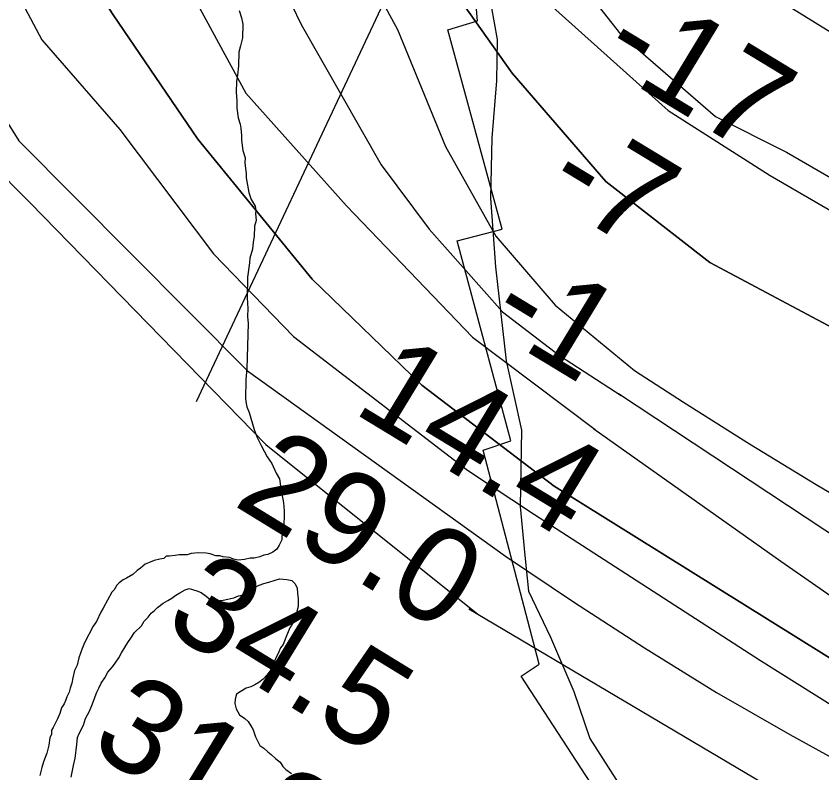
# Model space of a CAD drawing. Extents: x 3263578 to 3301413, y 764927 to 798602.
# Drawn here: x 3280266 to 3280833, y 783206 to 783739 of the extents above; entities that cross this region are included whole.
import ezdxf

# ---------------------------------------------------------------- set-up
doc = ezdxf.new("R2010")
doc.units = 0
for name, color, linetype in [('V-RIVR-EDGE', 7, 'Continuous'), ('V-RIVR-RANG', 7, 'Continuous'), ('V-RRAP-RVMT', 7, 'Continuous'), ('V-SITE-VEGE', 7, 'Continuous'), ('V-TOPO-DPTH', 7, 'Continuous'), ('V-TOPO-MAJR', 7, 'Continuous'), ('V-TOPO-MINR', 7, 'Continuous'), ('V-TOPO-SHOR', 7, 'Continuous'), ('V-TOPO-WATR', 7, 'Continuous')]:
    doc.layers.add(name, color=color, linetype=linetype)

msp = doc.modelspace()

# ---------------------------------------------------------------- linework, layer by layer
at = {"layer": 'V-RIVR-EDGE'}
msp.add_lwpolyline([(3280599.96, 783745.71), (3280604.25, 783722.23), (3280603.74, 783693.11), (3280600.6, 783653.13), (3280599.62, 783610.53), (3280602.98, 783562.27), (3280610.64, 783496.18), (3280621.39, 783447.47), (3280620.39, 783393.57), (3280623.78, 783359.23), (3280626.33, 783334.01), (3280641.89, 783301.8), (3280658.32, 783263.51), (3280669.54, 783230.45), (3280696.82, 783187.35)], dxfattribs=at)
at = {"layer": 'V-RIVR-RANG'}
msp.add_line((3280392.59, 783467.51), (3281106.98, 784989.15), dxfattribs=at)
at = {"layer": 'V-RRAP-RVMT'}
msp.add_lwpolyline([(3280705.68, 783144.47), (3280621.14, 783274.26), (3280633.74, 783282.79), (3280594.47, 783433.21), (3280613.87, 783439.92), (3280576.2, 783580.51), (3280607.68, 783588.91), (3280569.47, 783729.19), (3280590.3, 783735.4), (3280577.7, 783886.38), (3280597.79, 783888.43), (3280585.35, 784028.05), (3280607.09, 784030.65), (3280594.47, 784171.15), (3280617.11, 784173.54), (3280555.93, 784292.86), (3280558.96, 784294.47), (3280499.1, 784433.63), (3280526.47, 784445.47), (3280467.76, 784472.96), (3280470.72, 784479.43), (3280443.66, 784497.23), (3280376.53, 784528.63), (3280383.26, 784543.21)], dxfattribs=at)
at = {"layer": 'V-SITE-VEGE'}
for points in [[(3280422.65, 783742.69), (3280424.21, 783737.58), (3280425.22, 783733.05), (3280424.98, 783723.49), (3280423.71, 783717.89), (3280422.47, 783713.41), (3280422.23, 783703.84), (3280421.5, 783697.1), (3280420.82, 783692.61), (3280420.64, 783685.3), (3280421.05, 783679.09), (3280420.92, 783674.03), (3280421.88, 783667.25), (3280423.45, 783662.7), (3280423.94, 783659.87), (3280424.38, 783654.79), (3280424.29, 783651.42), (3280425.24, 783644.07), (3280426.8, 783638.96), (3280426.71, 783635.59), (3280427.64, 783627.68), (3280427.57, 783624.87), (3280429.57, 783614.68), (3280431.13, 783609.58), (3280433.83, 783605)], [(3280433.83, 783605), (3280434.32, 783602.17), (3280434.27, 783599.92), (3280434.7, 783594.84), (3280433.48, 783590.93), (3280433.29, 783583.61), (3280432.63, 783579.69), (3280431.94, 783574.64), (3280430.1, 783568.49), (3280430.01, 783565.11), (3280428.63, 783555.01), (3280428.26, 783540.38), (3280428.65, 783533.05), (3280428.5, 783527.42), (3280428.94, 783522.34), (3280428.15, 783490.82), (3280427.39, 783482.96), (3280427.05, 783469.45), (3280427.52, 783466.06), (3280428.03, 783463.8), (3280429.62, 783459.82), (3280433.27, 783447.9), (3280435.38, 783442.21), (3280438.05, 783436.51), (3280442.35, 783428.52), (3280445.62, 783423.93), (3280448.82, 783417.09), (3280450.98, 783413.1), (3280451.93, 783406.32), (3280453.93, 783396.13), (3280454.35, 783390.49), (3280454.02, 783377.54), (3280452.77, 783372.51), (3280452.72, 783370.26), (3280450.93, 783366.36), (3280449.17, 783363.59), (3280446.3, 783361.41), (3280442.88, 783359.8), (3280440.05, 783359.31), (3280437.21, 783358.26), (3280433.24, 783357.23), (3280430.43, 783357.3), (3280426.46, 783356.28), (3280421.94, 783355.82), (3280418.58, 783356.47), (3280415.79, 783357.67), (3280411.31, 783358.34), (3280409.07, 783358.96), (3280406.26, 783359.03), (3280402.35, 783360.26), (3280399.54, 783360.89), (3280393.92, 783361.03), (3280388.84, 783360.6), (3280386, 783359.54), (3280380.37, 783359.68), (3280377.54, 783359.19), (3280373.58, 783358.73), (3280371.33, 783358.79), (3280369.6, 783357.14), (3280366.77, 783356.65), (3280362.81, 783355.62), (3280359.97, 783354.56), (3280356.55, 783352.96), (3280353.1, 783350.23), (3280350.81, 783348.6), (3280347.92, 783345.86), (3280343.35, 783343.15), (3280341.07, 783342.08), (3280338.2, 783339.9), (3280336.47, 783338.26), (3280334.69, 783334.93), (3280332.96, 783333.28), (3280327.05, 783322.16), (3280325.29, 783319.39), (3280322.31, 783312.71), (3280319.97, 783309.39), (3280314.06, 783298.28), (3280312.26, 783293.82), (3280309.84, 783287.12), (3280308.59, 783282.08), (3280306.8, 783278.18), (3280305.55, 783273.15), (3280304.89, 783269.22), (3280303.68, 783265.87), (3280303.04, 783263.07), (3280301.27, 783259.74), (3280300.65, 783257.5), (3280299.45, 783254.72), (3280297.69, 783251.95), (3280296.47, 783248.03), (3280294.68, 783244.14), (3280291.71, 783238.02), (3280290.55, 783236.35), (3280290.48, 783233.54), (3280289.28, 783230.76), (3280288.59, 783225.71), (3280287.32, 783220.1), (3280284.92, 783213.97), (3280283.69, 783210.06), (3280282.42, 783204.46)]]:
    msp.add_lwpolyline(points, dxfattribs=at)
at = {"layer": 'V-TOPO-DPTH'}
for points in [[(3280858.16, 783715.43), (3280760.09, 783776.22), (3280709.92, 783828.51), (3280678.4, 783890.06), (3280650.66, 783972.11), (3280615.55, 784089.56), (3280563.6, 784175.39), (3280496.83, 784294.79), (3280442.98, 784369.44), (3280366.82, 784459.05), (3280296.23, 784541.2), (3280236.81, 784619.6), (3280177.65, 784667.33)], [(3280858.16, 783715.43), (3280760.09, 783776.22), (3280709.92, 783828.51), (3280678.4, 783890.06), (3280650.66, 783972.11), (3280615.55, 784089.56), (3280563.6, 784175.39), (3280496.83, 784294.79), (3280442.98, 784369.44), (3280366.82, 784459.05), (3280296.23, 784541.2), (3280236.81, 784619.6), (3280177.65, 784667.33)], [(3280142.57, 784633.44), (3280206.89, 784574.96), (3280314.68, 784468.5), (3280370.42, 784408.74), (3280411.28, 784356.48), (3280459.5, 784268.8), (3280518.87, 784169.91), (3280552.2, 784084.13), (3280559.58, 784054.3), (3280565.06, 784011.44), (3280564.96, 783972.32), (3280566.72, 783931.33), (3280574.08, 783892.19), (3280594.47, 783853.01), (3280635.32, 783797.02), (3280691.04, 783726.09), (3280757.96, 783668.17), (3280807.85, 783643.11)], [(3280142.57, 784633.44), (3280206.89, 784574.96), (3280314.68, 784468.5), (3280370.42, 784408.74), (3280411.28, 784356.48), (3280459.5, 784268.8), (3280518.87, 784169.91), (3280552.2, 784084.13), (3280559.58, 784054.3), (3280565.06, 784011.44), (3280564.96, 783972.32), (3280566.72, 783931.33), (3280574.08, 783892.19), (3280594.47, 783853.01), (3280635.32, 783797.02), (3280691.04, 783726.09), (3280757.96, 783668.17), (3280807.85, 783643.11)], [(3280753.84, 783565.46), (3280680.85, 783622.46), (3280614.82, 783698.53), (3280571.37, 783760), (3280527.96, 783836.01), (3280505.45, 783876.44), (3280495.8, 783894.23), (3280478.23, 783971.79), (3280455.87, 784070.35), (3280452.79, 784131.72), (3280441.61, 784183.43), (3280424, 784246.45), (3280378.99, 784327.31), (3280337.19, 784404.93), (3280298.56, 784455.09), (3280264.74, 784493.93), (3280216.42, 784545.73), (3280131.31, 784623.15)], [(3280753.84, 783565.46), (3280680.85, 783622.46), (3280614.82, 783698.53), (3280571.37, 783760), (3280527.96, 783836.01), (3280505.45, 783876.44), (3280495.8, 783894.23), (3280478.23, 783971.79), (3280455.87, 784070.35), (3280452.79, 784131.72), (3280441.61, 784183.43), (3280424, 784246.45), (3280378.99, 784327.31), (3280337.19, 784404.93), (3280298.56, 784455.09), (3280264.74, 784493.93), (3280216.42, 784545.73), (3280131.31, 784623.15)], [(3280120.05, 784612.86), (3280205.88, 784528.39), (3280245.34, 784485.5), (3280266.25, 784453.96), (3280296.8, 784398.97), (3280324.89, 784327.85), (3280343.25, 784244.63), (3280348.74, 784178.41), (3280350.19, 784109.77), (3280351.66, 784054.05), (3280357.2, 784009.23), (3280379.63, 783933.27), (3280410.13, 783858.91), (3280439.02, 783789.4), (3280466.34, 783732.81), (3280522.61, 783634.16), (3280556.41, 783588.86), (3280607.95, 783530.59), (3280648.24, 783499.81), (3280691.52, 783471.86)], [(3280120.05, 784612.86), (3280205.88, 784528.39), (3280245.34, 784485.5), (3280266.25, 784453.96), (3280296.8, 784398.97), (3280324.89, 784327.85), (3280343.25, 784244.63), (3280348.74, 784178.41), (3280350.19, 784109.77), (3280351.66, 784054.05), (3280357.2, 784009.23), (3280379.63, 783933.27), (3280410.13, 783858.91), (3280439.02, 783789.4), (3280466.34, 783732.81), (3280522.61, 783634.16), (3280556.41, 783588.86), (3280607.95, 783530.59), (3280648.24, 783499.81), (3280691.52, 783471.86)], [(3280644.33, 783408.02), (3280551.3, 783479.06), (3280473.97, 783553.53), (3280393.46, 783652.24), (3280333.93, 783739.6), (3280313.02, 783771.94), (3280279.27, 783839.85), (3280256.82, 783904.51), (3280247.34, 783986.89), (3280249.18, 784080.55), (3280244.77, 784254.97), (3280238.47, 784321.2), (3280220.88, 784390.68), (3280200.06, 784461.79), (3280184.01, 784500.59), (3280153.43, 784544.27), (3280108.79, 784602.57)], [(3280807.85, 783643.11), (3280898.72, 783590.37), (3280956.19, 783558.31), (3281014.35, 783527.6), (3281073.53, 783498.91), (3281133.39, 783471.56), (3281193.77, 783445.22), (3281254.15, 783418.89), (3281314.52, 783392.56), (3281374.9, 783366.24), (3281790.18, 783185.21)], [(3280807.85, 783643.11), (3280898.72, 783590.37), (3280956.19, 783558.31), (3281014.35, 783527.6), (3281073.53, 783498.91), (3281133.39, 783471.56), (3281193.77, 783445.22), (3281254.15, 783418.89), (3281314.52, 783392.56), (3281374.9, 783366.24), (3281790.18, 783185.21)], [(3281435.6, 783202.66), (3281389.24, 783227.08), (3280753.84, 783565.46)], [(3281435.6, 783202.66), (3281389.24, 783227.08), (3280753.84, 783565.46)], [(3280689.61, 783473.12), (3281429.64, 782984.43)], [(3280689.61, 783473.12), (3281429.64, 782984.43)], [(3283888.62, 781898.87), (3282781.99, 782505.42), (3282768.2, 782511.2), (3282754.31, 782516.74), (3282740.29, 782521.93), (3282726.18, 782526.88), (3281705.55, 782792.33), (3281690.7, 782798.57), (3281676, 782805.13), (3281661.52, 782812.19), (3281647.2, 782819.56), (3281449.73, 782925.45), (3281337.42, 782987.11), (3281225.94, 783050.21), (3281115.73, 783115.49), (3281006.36, 783182.23), (3280644.33, 783408.02)]]:
    msp.add_lwpolyline(points, dxfattribs=at)
at = {"layer": 'V-TOPO-MAJR'}
for points in [[(3280049.34, 784548.24), (3280095.2, 784504.04), (3280124.14, 784453.9), (3280127.26, 784407.06), (3280120.66, 784350.56), (3280104.37, 784295.69), (3280084.84, 784234.37), (3280068.53, 784168.2), (3280052.11, 784058.43), (3280051.94, 783990.6), (3280055.03, 783934.07), (3280074.22, 783858.13), (3280085.45, 783825.8), (3280151.43, 783733.59), (3280190.09, 783693.12), (3280275.47, 783607.32), (3280441.38, 783437.34), (3280590.54, 783317.85)], [(3280584.22, 783321.59), (3281088.95, 783022.68), (3281178.89, 782970.54), (3281269.44, 782919.52), (3281360.93, 782870.19), (3281453.04, 782821.99), (3281622.25, 782735.43), (3281630.26, 782731.43), (3281638.31, 782727.53), (3281646.43, 782723.77), (3281654.59, 782720.12), (3282470.29, 782522.13), (3282484.68, 782519.33), (3282498.93, 782515.58), (3282678.05, 782459.07), (3282702.24, 782450.76), (3282726.09, 782441.65), (3282749.45, 782431.33), (3282772.48, 782420.22), (3282910.36, 782349.3), (3283832.02, 781841.15)]]:
    msp.add_lwpolyline(points, dxfattribs=at)
at = {"layer": 'V-TOPO-MINR'}
for points in [[(3280858.16, 783715.43), (3280760.09, 783776.22), (3280709.92, 783828.51), (3280678.4, 783890.06), (3280650.66, 783972.11), (3280615.55, 784089.56), (3280563.6, 784175.39), (3280496.83, 784294.79), (3280442.98, 784369.44), (3280366.82, 784459.05), (3280296.23, 784541.2), (3280236.81, 784619.6), (3280177.65, 784667.33)], [(3280142.57, 784633.44), (3280206.89, 784574.96), (3280314.68, 784468.5), (3280370.42, 784408.74), (3280411.28, 784356.48), (3280459.5, 784268.8), (3280518.87, 784169.91), (3280552.2, 784084.13), (3280559.58, 784054.3), (3280565.06, 784011.44), (3280564.96, 783972.32), (3280566.72, 783931.33), (3280574.08, 783892.19), (3280594.47, 783853.01), (3280635.32, 783797.02), (3280691.04, 783726.09), (3280757.96, 783668.17), (3280807.85, 783643.11)], [(3280136.94, 784628.29), (3280203.56, 784571.6), (3280279.28, 784495.51), (3280330.81, 784438.86), (3280388.75, 784359.58), (3280428.94, 784283.58), (3280457.87, 784228.61), (3280478.71, 784167.19), (3280489.83, 784092.87), (3280505.84, 784034.7), (3280516.97, 783965.23), (3280523.34, 783926.46), (3280536.14, 783881.21), (3280553.83, 783850.48), (3280587.62, 783800.33), (3280634.34, 783753.39), (3280724.57, 783672.42), (3280796.4, 783626.64)], [(3280131.31, 784623.15), (3280216.42, 784545.73), (3280264.74, 784493.93), (3280298.56, 784455.09), (3280337.19, 784404.93), (3280378.99, 784327.31), (3280424, 784246.45), (3280441.61, 784183.43), (3280452.79, 784131.72), (3280455.87, 784070.35), (3280478.23, 783971.79), (3280495.8, 783894.23), (3280505.45, 783876.44), (3280527.96, 783836.01), (3280571.37, 783760), (3280614.82, 783698.53), (3280680.85, 783622.46), (3280753.84, 783565.46)], [(3280125.68, 784618), (3280230.87, 784511.78), (3280271.14, 784469.69), (3280304.93, 784421.16), (3280341.9, 784351.63), (3280370.83, 784293.42), (3280391.66, 784228.77), (3280401.14, 784143.16), (3280402.61, 784085.02), (3280407.31, 784025.25), (3280416.88, 783976.78), (3280436.12, 783921.83), (3280487.53, 783815.12), (3280506.82, 783779.54), (3280534.15, 783729.41), (3280567.86, 783646.97), (3280603.23, 783583.9), (3280645.1, 783535.35), (3280700.93, 783489.39)], [(3280114.42, 784607.71), (3280182.46, 784528.05), (3280216.23, 784468.21), (3280248.39, 784414.84), (3280275.69, 784351.79), (3280288.43, 784277.47), (3280289.91, 784225.79), (3280291.37, 784162.81), (3280292.83, 784099.82), (3280294.3, 784041.68), (3280302.23, 783983.52), (3280315, 783922.13), (3280331.01, 783865.57), (3280361.54, 783804.12), (3280388.88, 783755.61), (3280427.46, 783684.46), (3280498.32, 783605.15), (3280586.91, 783512.88), (3280673.26, 783447.77)], [(3280108.79, 784602.57), (3280153.43, 784544.27), (3280184.01, 784500.59), (3280200.06, 784461.79), (3280220.88, 784390.68), (3280238.47, 784321.2), (3280244.77, 784254.97), (3280249.18, 784080.55), (3280247.34, 783986.89), (3280256.82, 783904.51), (3280279.27, 783839.85), (3280313.02, 783771.94), (3280333.93, 783739.6), (3280393.46, 783652.24), (3280473.97, 783553.53), (3280551.3, 783479.06), (3280644.33, 783408.02)], [(3280097.53, 784592.28), (3280124.36, 784541.11), (3280143.64, 784500.69), (3280153.21, 784455.45), (3280152.98, 784360.17), (3280141.42, 784255.23), (3280131.31, 784087.3), (3280129.41, 783971.03), (3280145.37, 783896.71), (3280164.56, 783817.53), (3280212.81, 783738.28), (3280267.5, 783650.94), (3280346.43, 783571.61), (3280428.59, 783489.05), (3280610.01, 783358.68)], [(3280103.16, 784597.42), (3280145.34, 784536.21), (3280174.23, 784463.47), (3280180.47, 784376.25), (3280181.81, 784264.82), (3280183.08, 784124.32), (3280182.74, 783985.44), (3280200.27, 783893.34), (3280225.95, 783827.07), (3280258.1, 783770.47), (3280283.82, 783721.95), (3280338.57, 783658.84), (3280404.57, 783571.47), (3280460.95, 783513.19), (3280583.45, 783419.23), (3280630.46, 783388.07)], [(3280807.85, 783643.11), (3280898.72, 783590.37), (3280956.19, 783558.31), (3281014.35, 783527.6), (3281073.53, 783498.91), (3281133.39, 783471.56), (3281193.77, 783445.22), (3281254.15, 783418.89), (3281314.52, 783392.56), (3281374.9, 783366.24), (3281790.18, 783185.21)], [(3280796.4, 783626.64), (3281083.36, 783460.06), (3281179.83, 783406.62), (3281277.59, 783355.81), (3281377.31, 783308.96), (3281478.33, 783264.75), (3281609.48, 783210.45), (3281645.9, 783195.33)], [(3280753.84, 783565.46), (3281389.24, 783227.08), (3281435.6, 783202.66)], [(3280700.93, 783489.39), (3280735.51, 783467.15), (3280781.98, 783437.85), (3280828.79, 783409.13), (3280876.11, 783381.26), (3280923.78, 783353.96), (3281707.72, 782914.46), (3281716.77, 782909.99), (3281726.05, 782906.18), (3281735.68, 782903.36), (3282698.87, 782583.95), (3282734.08, 782571.37), (3282769.08, 782558.25), (3282803.77, 782544.31), (3282838.24, 782529.84), (3283666.78, 782075.76)], [(3280672.4, 783448.38), (3280804.01, 783355.07), (3280897.78, 783289.89), (3280992.34, 783225.89), (3281088.08, 783163.66), (3281184.6, 783102.62), (3281293.78, 783034.97), (3281357.21, 782996.49), (3281421.1, 782958.8), (3281485.67, 782922.31), (3281550.71, 782886.61), (3281664.89, 782825.31), (3281673.25, 782821.01), (3281681.69, 782816.89), (3281690.27, 782813.06), (3281698.93, 782809.42), (3282738.21, 782538.39), (3282759.23, 782530.57), (3282780.05, 782522.23), (3282800.74, 782513.56), (3283832.87, 781945.93)], [(3280644.33, 783408.02), (3281006.36, 783182.23), (3281115.73, 783115.49), (3281225.94, 783050.21), (3281337.42, 782987.11), (3281449.73, 782925.45), (3281647.2, 782819.56), (3281661.52, 782812.19), (3281676, 782805.13), (3281690.7, 782798.57), (3281705.55, 782792.33), (3282726.18, 782526.88), (3282740.29, 782521.93), (3282754.31, 782516.74), (3282768.2, 782511.2), (3282781.99, 782505.42), (3283888.62, 781898.87)], [(3280630.46, 783388.07), (3280789.51, 783285.38), (3280896.68, 783218.07), (3281004.93, 783152.58)], [(3280610.01, 783358.68), (3280657.9, 783326.63), (3280707.99, 783294.22), (3280758.7, 783262.86), (3280810.37, 783233.08), (3280862.66, 783204.35), (3281611.66, 782807.79), (3281637.98, 782794.39), (3281664.57, 782781.55), (3281691.55, 782769.56), (3282392.85, 782572.25), (3282414.34, 782567.91), (3282744.49, 782489.14), (3283892.65, 781840.02)]]:
    msp.add_lwpolyline(points, dxfattribs=at)
at = {"layer": 'V-TOPO-SHOR'}
for points in [[(3280342.45, 783294.81), (3280344.31, 783297.95), (3280346.51, 783301.09), (3280349.09, 783304.93), (3280353.83, 783309.77), (3280355.68, 783312.92), (3280358.58, 783315.69), (3280360.79, 783318.47), (3280362.96, 783320.54), (3280365.15, 783322.61), (3280369.12, 783325.71), (3280372.36, 783327.4), (3280375.24, 783329.1), (3280378.13, 783331.16), (3280381.01, 783332.86), (3280384.61, 783334.9), (3280387.47, 783335.89), (3280392.75, 783334.34), (3280395.92, 783333.2), (3280399.4, 783330.62), (3280402.53, 783328.06), (3280407.12, 783327.24), (3280411.39, 783327.84), (3280414.6, 783328.47), (3280418.88, 783329.43), (3280422.11, 783330.76), (3280426.03, 783331.37), (3280428.89, 783332.37), (3280431.43, 783334.43), (3280433.97, 783336.85), (3280436.84, 783338.2), (3280440.06, 783339.54), (3280443.64, 783340.51), (3280447.93, 783341.82), (3280451.15, 783342.81), (3280456.1, 783342.33), (3280459.63, 783341.53), (3280462.05, 783339.34), (3280463.39, 783336.11), (3280463.66, 783332.56), (3280464.27, 783328.64), (3280464.14, 783323.32), (3280463.34, 783319.8), (3280463.24, 783315.9), (3280460.66, 783312.06), (3280458.44, 783308.21), (3280455.43, 783301.55), (3280453.54, 783296.63), (3280451.7, 783294.19), (3280450.56, 783291.38), (3280448.31, 783286.47), (3280446.81, 783282.96), (3280444.93, 783278.75), (3280442.35, 783275.27), (3280439.44, 783272.15), (3280436.54, 783269.74), (3280433.66, 783268.04), (3280430.79, 783266.69), (3280427.57, 783265.71), (3280423.25, 783263.33), (3280420.73, 783261.62), (3280419.93, 783258.1), (3280419.5, 783254.91), (3280420.47, 783251.34), (3280422.85, 783247.03), (3280426.68, 783244.45), (3280429.11, 783242.26), (3280430.81, 783239.38), (3280432.51, 783236.49), (3280434.16, 783231.49), (3280435.85, 783228.25), (3280437.2, 783225.38), (3280439.99, 783223.54), (3280442.77, 783220.98), (3280445.2, 783219.15), (3280448.32, 783216.23), (3280451.45, 783213.67), (3280453.51, 783210.78), (3280455.58, 783208.6), (3280459.41, 783205.67)], [(3280304.32, 783203.18), (3280305.12, 783206.7), (3280305.95, 783211.29), (3280307.14, 783216.58), (3280308, 783222.24), (3280308.45, 783226.13), (3280308.93, 783231.08), (3280310.06, 783233.89), (3280313.05, 783239.85), (3280314.58, 783244.42), (3280317.2, 783249.68), (3280319.07, 783253.53), (3280320.21, 783256.7), (3280321.36, 783259.86), (3280322.5, 783263.02), (3280323.99, 783265.83), (3280325.5, 783269.33), (3280328.07, 783273.17), (3280330.3, 783277.02), (3280333.59, 783280.84), (3280335.43, 783283.28), (3280338, 783287.11), (3280339.87, 783290.61), (3280342.45, 783294.81)]]:
    msp.add_lwpolyline(points, dxfattribs=at)
at = {"layer": 'V-TOPO-WATR'}
for points in [[(3280120.05, 784612.86), (3280205.88, 784528.39), (3280245.34, 784485.5), (3280266.25, 784453.96), (3280296.8, 784398.97), (3280324.89, 784327.85), (3280343.25, 784244.63), (3280348.74, 784178.41), (3280350.19, 784109.77), (3280351.66, 784054.05), (3280357.2, 784009.23), (3280379.63, 783933.27), (3280410.13, 783858.91), (3280439.02, 783789.4), (3280466.34, 783732.81), (3280522.61, 783634.16), (3280556.41, 783588.86), (3280607.95, 783530.59), (3280648.24, 783499.81), (3280691.52, 783471.86)], [(3280689.61, 783473.12), (3281429.64, 782984.43)]]:
    msp.add_lwpolyline(points, dxfattribs=at)

# ---------------------------------------------------------------- texts
at = {"layer": 'V-RIVR-RANG'}
for s, rotation, p in [('-17', 328.7494, (3280674.32, 783706.6)), ('-7', 328.7494, (3280635.32, 783613.3)), ('-1', 328.7494, (3280595.2, 783520.67)), ('14.4', 328.7494, (3280501.63, 783460.48)), ('29.0', 328.4783, (3280417.47, 783395.25)), ('34.5', 328.4783, (3280367.87, 783308.36)), ('31.3', 328.4783, (3280315.8, 783222.99))]:
    msp.add_text(s, height=67, rotation=rotation, dxfattribs=at).set_placement(p)

doc.saveas('drawing.dxf')
